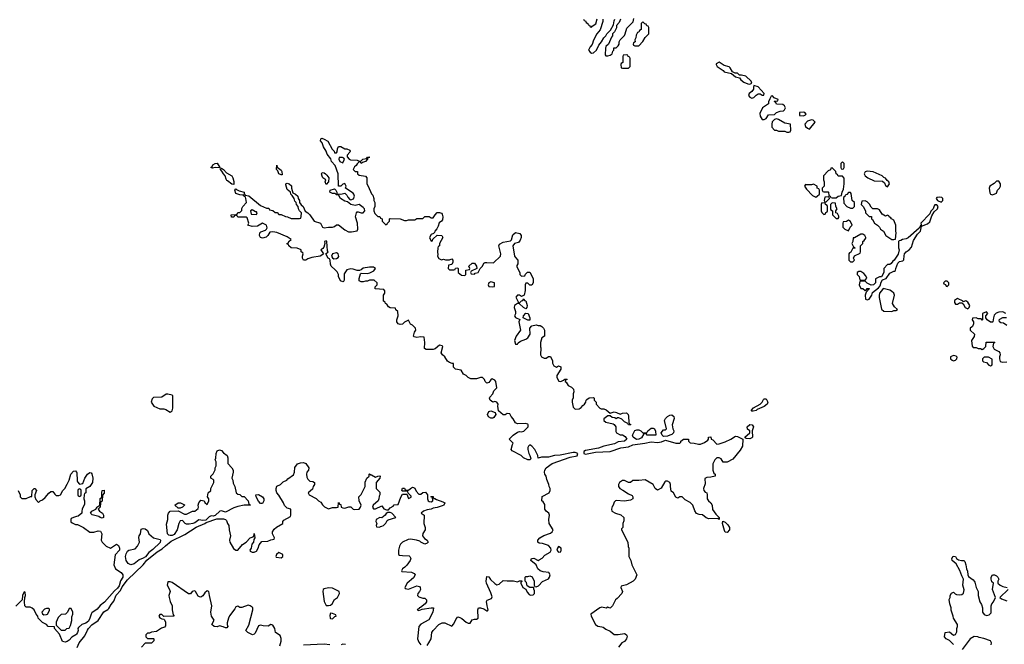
# Model space of a CAD drawing. Header units: inches. Extents: x 2601469 to 2753575, y 449403 to 582909.
# Tile 267 of 350: x 2679448 to 2689025, y 521657 to 527726. Entities that reach past the tile are written whole.
import ezdxf

# ---------------------------------------------------------------- set-up
doc = ezdxf.new("R2010")
doc.units = ezdxf.units.IN
doc.header["$MEASUREMENT"] = 0
doc.layers.add('C6572', color=7, linetype='Continuous')
doc.layers.add('C6582', color=7, linetype='Continuous')

msp = doc.modelspace()

# ---------------------------------------------------------------- linework, layer by layer
at = {"layer": 'C6572', "color": 4, "elevation": 4}
for points in [[(2679432.7, 523152.7), (2679454, 523110), (2679454, 523090), (2679470, 523074), (2679510, 523074), (2679554, 523094), (2679566, 523094), (2679569, 523150), (2679590, 523171.3), (2679594, 523170), (2679611, 523150), (2679594, 523110), (2679594, 523090), (2679603.6, 523063.6), (2679630, 523034), (2679646, 523050), (2679670, 523062), (2679696.5, 523083.5), (2679730, 523124.7), (2679750, 523142), (2679770, 523142), (2679790, 523114), (2679803.6, 523103.6), (2679830, 523102), (2679846, 523110), (2679869.1, 523150.9), (2679888, 523170), (2679910, 523212), (2679929.1, 523250.9), (2679945.2, 523310), (2679970, 523338), (2679990, 523342), (2680000, 523330.2)], [(2680000, 522897), (2679970, 522888.7), (2679950, 522878), (2679946, 522870), (2679946.8, 522846.8), (2679956.9, 522836.9), (2679990, 522822), (2680000, 522822)], [(2680000, 521756.6), (2679994.8, 521750), (2679955.2, 521724.8), (2679930, 521697.2), (2679910, 521683.7), (2679890, 521677.2), (2679865.2, 521685.2), (2679836.4, 521756.4), (2679788, 521810), (2679786, 521826), (2679726, 521830), (2679708.4, 521848.4), (2679670, 521868), (2679628, 521910), (2679626, 521930), (2679608.4, 521948.4), (2679588, 521990), (2679570, 522008), (2679550, 522018), (2679510, 522018), (2679503.1, 522023.1), (2679498, 522030), (2679495.3, 522070), (2679498, 522110), (2679506, 522130), (2679502, 522162), (2679490, 522166), (2679474, 522130), (2679472.7, 522087.3), (2679410, 522026)]]:
    msp.add_lwpolyline(points, dxfattribs=at)
for points in [[(2679730, 522006), (2679710, 522006), (2679690, 521998), (2679662, 521970), (2679670, 521954), (2679683.6, 521943.6), (2679710, 521944.7), (2679718, 521950), (2679736.4, 521983.6), (2679736.4, 521996.4)], [(2679950, 522006), (2679930, 522006), (2679912.7, 521967.3), (2679894, 521950), (2679850, 521946), (2679823.6, 521916.4), (2679802, 521870), (2679802, 521842), (2679850, 521794), (2679890, 521794), (2679906, 521810), (2679928, 521812), (2679942, 521838), (2679953.6, 521886.4), (2679956.4, 521923.6), (2679966, 521950), (2679966, 521970)]]:
    msp.add_lwpolyline(points, close=True, dxfattribs=at)
at = {"layer": 'C6582', "color": 4}
for points, elevation in [([(2684932.7, 527732.7), (2684938, 527718), (2684950, 527714), (2684958, 527698), (2684974, 527690), (2684978, 527678), (2684990, 527674), (2684998, 527658), (2685010, 527654), (2685016.4, 527663.6), (2685052.7, 527687.3), (2685065.2, 527734.8)], 8), ([(2685121, 527730), (2685118.8, 527710), (2685093.4, 527626.6), (2685062, 527590), (2685030, 527526), (2685015.3, 527484.7), (2684996.9, 527463.1), (2684982, 527430), (2684998, 527410), (2685010, 527402.8), (2685030, 527406), (2685058, 527430), (2685080.9, 527479.1), (2685108, 527510), (2685129.2, 527550.8), (2685148.7, 527570), (2685158, 527590), (2685195.3, 527624.7), (2685222, 527678), (2685230, 527714), (2685238, 527730)], 8), ([(2685292, 527730), (2685279.8, 527700.2), (2685252, 527670), (2685251.6, 527648.4), (2685239.6, 527620.4), (2685232.7, 527607.3), (2685214, 527590), (2685214, 527570), (2685203.6, 527556.4), (2685174, 527490), (2685150, 527466), (2685146, 527450), (2685143.6, 527383.6), (2685150, 527374), (2685170, 527374), (2685190, 527382), (2685210, 527394), (2685218, 527422), (2685226, 527430), (2685227.3, 527452.7), (2685250, 527454), (2685270, 527474), (2685278, 527490), (2685278, 527510), (2685288.4, 527531.6), (2685330, 527574), (2685338, 527590), (2685354.6, 527645.4), (2685414, 527706), (2685422, 527738)], 8), ([(2683410, 521644.7), (2683428.7, 521670), (2683448.7, 521710), (2683455.3, 521770), (2683470, 521792), (2683526, 521850), (2683556.4, 521863.6), (2683583.6, 521863.6), (2683650, 521834), (2683670, 521854), (2683694.6, 521905.4), (2683710, 521922), (2683730, 521918), (2683750, 521906), (2683790, 521871.3), (2683810, 521861), (2683830, 521862), (2683850, 521894), (2683870, 521902), (2683890, 521902), (2683906, 521910), (2683904, 521990), (2683909.1, 522010.9), (2683930, 522011.3), (2683962.8, 522002.8), (2683990, 521982), (2683998, 521982), (2684006, 521990), (2683994, 522030), (2683989.1, 522070.9), (2683995.3, 522084.7), (2684037.2, 522102.8), (2684042, 522118), (2684030, 522158), (2683989, 522250), (2683984, 522270), (2683990, 522314), (2684010, 522312), (2684026.8, 522286.8), (2684068.1, 522248.1), (2684090, 522236), (2684110, 522242), (2684150, 522278), (2684190, 522272), (2684250, 522272), (2684290, 522262), (2684310, 522274), (2684330, 522274), (2684334, 522270), (2684322, 522258), (2684322, 522250), (2684342, 522210), (2684371.6, 522191.6), (2684384.5, 522164.5), (2684402, 522142), (2684415.3, 522135.3), (2684441.2, 522138.8), (2684454, 522150), (2684455.3, 522175.3), (2684447.3, 522192.7), (2684447.3, 522207.3), (2684408.7, 522208.7), (2684384, 522224), (2684376.4, 522256.4), (2684366, 522270), (2684366, 522310), (2684370, 522314), (2684390, 522314), (2684410, 522322), (2684431.1, 522311.1), (2684452, 522270), (2684452.7, 522232.7), (2684458, 522218), (2684470, 522214), (2684494.6, 522225.4), (2684534.6, 522265.4), (2684590, 522292), (2684602, 522310), (2684608, 522330), (2684594.6, 522354.6), (2684540.2, 522360.2), (2684509, 522369), (2684489, 522389), (2684470, 522428), (2684418, 522470), (2684426, 522490), (2684431.6, 522491.6), (2684450, 522492), (2684490, 522472), (2684502, 522478), (2684530, 522492), (2684556.4, 522523.6), (2684608.4, 522551.6), (2684618, 522570), (2684614, 522590), (2684590, 522615.3), (2684534.6, 522634.6), (2684500.4, 522640.4), (2684486, 522650), (2684488, 522670), (2684508, 522690), (2684545.6, 522714.4), (2684610, 522738), (2684628, 522750), (2684638, 522770), (2684598, 522830), (2684595.3, 522870), (2684602, 522910), (2684595.3, 522930), (2684568.7, 522950), (2684555.3, 522970), (2684556.4, 523016.4), (2684540.4, 523040.4), (2684528, 523050), (2684530, 523094), (2684598, 523130), (2684608, 523150), (2684608, 523170), (2684598, 523190), (2684595.3, 523210), (2684576.5, 523256.5), (2684569, 523290), (2684557.2, 523310), (2684553.2, 523330), (2684557.2, 523350), (2684569, 523370), (2684625.7, 523414.3), (2684803.6, 523476.4), (2684870, 523488.8), (2684876, 523510), (2684850, 523522), (2684830, 523522), (2684704.8, 523495.2), (2684648.6, 523491.4), (2684590, 523474.5), (2684524.7, 523475.3), (2684490, 523466), (2684488, 523490), (2684459, 523550), (2684430, 523582), (2684410, 523594), (2684396.9, 523583.1), (2684391, 523569), (2684390.8, 523550), (2684398.8, 523510), (2684411, 523490), (2684418, 523462), (2684414, 523450), (2684390, 523448), (2684348.4, 523468.4), (2684326, 523490), (2684238, 523538), (2684228.7, 523550), (2684241.2, 523598.8), (2684248, 523610), (2684208.4, 523651.6), (2684248, 523690), (2684290, 523718), (2684310, 523724.7), (2684330, 523722.8), (2684350, 523727.3), (2684392.3, 523770), (2684393.2, 523790), (2684390, 523795.3), (2684363.1, 523803.1), (2684290, 523799), (2684270, 523809), (2684248.9, 523848.9), (2684228, 523870), (2684215.3, 523895.3), (2684190, 523898), (2684170, 523888), (2684150, 523888), (2684104, 523924), (2684099, 523970), (2684102, 523990), (2684090, 524008), (2684070, 524015.3), (2684050, 524008.7), (2684024, 524030), (2684019, 524050), (2684021.2, 524058.8), (2684048.9, 524091.1), (2684060.2, 524119.8), (2684088, 524150), (2684079, 524210), (2684070, 524222), (2684044.7, 524235.3), (2684030, 524228), (2684010, 524202), (2683990, 524195.3), (2683975.3, 524210), (2683968.7, 524230), (2683950, 524248.7), (2683930, 524248.7), (2683890, 524235.3), (2683836.4, 524236.4), (2683810, 524248), (2683790, 524268), (2683763.1, 524283.1), (2683742, 524322), (2683686, 524330), (2683668, 524350), (2683666, 524386), (2683654, 524386), (2683630, 524395.3), (2683610, 524408.7), (2683582, 524450), (2683559, 524470), (2683549, 524490), (2683562, 524550), (2683557.2, 524557.2), (2683530, 524564), (2683490.6, 524529.4), (2683470, 524520.9), (2683400.4, 524520.4), (2683386, 524530), (2683388, 524590), (2683382, 524642), (2683346, 524646), (2683310, 524639), (2683284, 524644), (2683278, 524650), (2683288.7, 524690), (2683302, 524710), (2683298, 524730), (2683270, 524758), (2683248.9, 524768.9), (2683230, 524806), (2683190, 524788), (2683171, 524769), (2683150, 524764), (2683128, 524770), (2683115.3, 524790), (2683115.3, 524810), (2683128, 524850), (2683126, 524890), (2683107.3, 524907.3), (2683102, 524922), (2683052.7, 524927.3), (2683036.4, 524936.4), (2683020.4, 524960.4), (2683006, 524970), (2683002, 524982), (2682986, 524990), (2682988, 525050), (2682998, 525070), (2682998, 525090), (2682990, 525106), (2682906, 525110), (2682906, 525130), (2682926, 525150), (2682926, 525170), (2682896.4, 525196.4), (2682850, 525195.3), (2682830, 525186), (2682810, 525186), (2682790, 525178), (2682770, 525178), (2682748.4, 525188.4), (2682748.7, 525210), (2682764, 525256), (2682770, 525262), (2682830, 525260.7), (2682852.5, 525267.5), (2682892.7, 525287.3), (2682908, 525310), (2682890, 525322), (2682850, 525320.9), (2682790, 525312.3), (2682770, 525295.3), (2682752, 525288), (2682730, 525288.7), (2682690, 525302), (2682670, 525304), (2682630, 525294), (2682603.6, 525256.4), (2682603.6, 525196.4), (2682598, 525182), (2682590, 525178), (2682568.7, 525190), (2682549.3, 525229.3), (2682548.7, 525250), (2682535.3, 525275.3), (2682517.2, 525297.2), (2682479, 525330), (2682469.4, 525349.4), (2682468.7, 525390), (2682462, 525402), (2682449, 525410), (2682426, 525450), (2682448, 525470), (2682441.5, 525481.5), (2682436, 525570), (2682430, 525579), (2682412, 525570), (2682416, 525550), (2682405.5, 525514.5), (2682397.5, 525502.5), (2682378, 525490), (2682402, 525450), (2682396, 525444), (2682370, 525429), (2682290, 525415.3), (2682250, 525402), (2682230, 525388.7), (2682210, 525388), (2682198, 525410), (2682198, 525430), (2682206, 525450), (2682202, 525462), (2682186, 525470), (2682186, 525490), (2682147.3, 525507.3), (2682088.4, 525508.4), (2682066, 525530), (2682062, 525542), (2682050, 525546), (2682050, 525554), (2682062, 525558), (2682066, 525570), (2682088, 525590), (2682050, 525617.2), (2681950, 525657.2), (2681910, 525665.2), (2681879.6, 525660.4), (2681862, 525630), (2681845.4, 525614.6), (2681810, 525604), (2681790, 525608.7), (2681782, 525630), (2681784, 525656), (2681794.6, 525665.4), (2681839, 525681), (2681848, 525690), (2681855.3, 525704.7), (2681848, 525730), (2681810, 525748), (2681759.6, 525720.4), (2681710, 525715.3), (2681666, 525730), (2681675.3, 525750), (2681662, 525802), (2681650, 525806), (2681570, 525808), (2681562, 525822), (2681550, 525826), (2681538, 525822), (2681530, 525806), (2681507.3, 525807.3), (2681506, 525830), (2681550, 525834), (2681562, 525838), (2681568.4, 525851.6), (2681590, 525854), (2681607.3, 525872.7), (2681608.4, 525891.6), (2681618, 525910), (2681653.2, 525950), (2681649, 525990), (2681643.1, 526003.1), (2681626, 526014), (2681626, 526026), (2681618, 526022), (2681590, 526025.2), (2681550, 526038), (2681542, 526070), (2681550, 526082), (2681555.3, 526075.3), (2681584, 526064), (2681631, 526051), (2681632.7, 526032.7), (2681642, 526022), (2681675.3, 526015.3), (2681790, 525921), (2681850, 525894), (2681870, 525894), (2681878, 525878), (2681910, 525872), (2681932.7, 525852.7), (2681951.6, 525851.6), (2681970, 525834), (2681990, 525834), (2682032.7, 525812.7), (2682051.6, 525811.6), (2682090, 525794), (2682170, 525794), (2682182, 525798), (2682187.3, 525812.7), (2682188.7, 525850), (2682169.3, 525869.3), (2682159, 525890), (2682155.3, 525910), (2682139, 525930), (2682138, 525950), (2682124.1, 525964.1), (2682118, 525990), (2682099.3, 526019.3), (2682084, 526030), (2682082, 526050), (2682050, 526075.3), (2682038, 526122), (2682038, 526130), (2682050, 526138), (2682070, 526131.3), (2682090.5, 526110.5), (2682090.8, 526090), (2682104.7, 526044.7), (2682130, 526031.3), (2682152, 526010), (2682158, 525990), (2682170.8, 525970.8), (2682171, 525950), (2682186.4, 525926.4), (2682204.7, 525910), (2682224.9, 525864.9), (2682250.4, 525850.4), (2682270.8, 525830), (2682312, 525770), (2682374, 525750), (2682394, 525710), (2682410, 525704.7), (2682450, 525711.3), (2682490, 525711), (2682510, 525718), (2682530, 525732), (2682550, 525732), (2682610, 525682.8), (2682645.2, 525665.2), (2682676, 525664), (2682730, 525674), (2682738, 525690), (2682734, 525750), (2682714, 525810), (2682724, 525850), (2682730, 525858), (2682741.2, 525858.8), (2682770, 525850.8), (2682790, 525851), (2682805.2, 525870), (2682800.9, 525890), (2682790, 525902.7), (2682750, 525929), (2682710, 525922), (2682669.3, 525929.3), (2682636.4, 525956.4), (2682610, 525964), (2682569.3, 525989.3), (2682550, 526026), (2682530, 526026), (2682518, 526038), (2682490, 526038), (2682466, 526050), (2682468.7, 526071.3), (2682510, 526082), (2682522, 526070), (2682532, 526050), (2682534, 526034), (2682570, 526031.3), (2682610, 526042), (2682630, 526022), (2682640.7, 526000.7), (2682659.6, 525979.6), (2682670, 525976), (2682695.5, 525984.5), (2682705.2, 526010), (2682699.3, 526030), (2682690, 526041.2), (2682618, 526090), (2682624, 526110), (2682610, 526135.3), (2682591.6, 526128.4), (2682572, 526108), (2682548.7, 526108.7), (2682546, 526230), (2682515.3, 526310), (2682479.3, 526350), (2682473.6, 526373.6), (2682439.5, 526419.5), (2682430, 526448), (2682404, 526490), (2682388.7, 526530), (2682375.3, 526550), (2682378, 526570), (2682385.2, 526574.8), (2682410, 526566), (2682444.7, 526544.7), (2682488, 526468), (2682506, 526450), (2682510, 526434), (2682530, 526434), (2682536.4, 526443.6), (2682538, 526470), (2682550, 526494), (2682570, 526494), (2682610, 526472), (2682630, 526471.3), (2682658, 526458), (2682662, 526450), (2682659.6, 526440.4), (2682632, 526410), (2682632.7, 526392.7), (2682654, 526370), (2682665.4, 526365.4), (2682730, 526362), (2682750, 526352), (2682767.3, 526352.7), (2682786, 526370), (2682822, 526378), (2682830, 526391), (2682854, 526390), (2682834, 526386), (2682832, 526370), (2682812, 526350), (2682782, 526338), (2682770, 526328), (2682762, 526342), (2682750, 526346), (2682730, 526326), (2682722, 526310), (2682704.5, 526295.5), (2682692, 526270), (2682710, 526252), (2682732.7, 526252.7), (2682734, 526230), (2682750, 526214), (2682810, 526204.7), (2682824.7, 526190), (2682824.7, 526130), (2682838, 526110), (2682870, 526034), (2682882, 526022), (2682892, 525990), (2682892, 525970), (2682902, 525950), (2682902, 525910), (2682894, 525890), (2682894, 525870), (2682903.6, 525843.6), (2682930, 525814), (2682950, 525814), (2682958, 525798), (2682974, 525790), (2682974, 525770), (2683010, 525734), (2683022, 525738), (2683026, 525750), (2683046, 525770), (2683046, 525790), (2683050, 525794), (2683147.3, 525792.7), (2683190, 525774), (2683210, 525774), (2683230, 525782), (2683290, 525782), (2683310, 525794), (2683370, 525794), (2683390, 525814), (2683430, 525814), (2683450, 525802), (2683470, 525802), (2683488.9, 525831.1), (2683510, 525852), (2683530, 525852), (2683550, 525846), (2683558, 525838), (2683563, 525810), (2683559.3, 525780.7), (2683550, 525768), (2683526.4, 525753.6), (2683519.6, 525720.4), (2683505.4, 525694.6), (2683484.7, 525670), (2683482, 525658), (2683472.7, 525647.3), (2683450, 525638), (2683434, 525610), (2683450, 525574), (2683462, 525578), (2683467.3, 525592.7), (2683508, 525632), (2683554, 525630), (2683562, 525610), (2683532, 525550), (2683532, 525530), (2683518, 525522), (2683514, 525510), (2683512, 525468), (2683516, 525444), (2683512, 525430), (2683524.7, 525404.7), (2683550, 525392), (2683570, 525398), (2683590, 525392), (2683630, 525394), (2683650, 525402), (2683662, 525390), (2683662, 525370), (2683652.7, 525347.3), (2683618, 525342), (2683614, 525310), (2683630, 525294), (2683670, 525294), (2683682, 525298), (2683687.3, 525312.7), (2683710, 525314), (2683714, 525310), (2683714, 525270), (2683743.6, 525243.6), (2683778, 525242), (2683786, 525250), (2683787.3, 525292.7), (2683822, 525298), (2683826, 525310), (2683818, 525330), (2683850, 525362), (2683870, 525362), (2683891.6, 525331.6), (2683894, 525310), (2683838, 525282), (2683834, 525270), (2683838, 525258), (2683870, 525254), (2683878, 525262), (2683906, 525270), (2683926, 525310), (2683948, 525330), (2683961.2, 525358.8), (2683974, 525366), (2683990, 525366.8), (2684057.7, 525362.3), (2684122.9, 525430), (2684126.6, 525450), (2684109.4, 525530), (2684114.2, 525545.8), (2684150, 525565.5), (2684222, 525578), (2684231.8, 525588.2), (2684245.3, 525634.7), (2684270, 525658), (2684311, 525650), (2684324, 525630), (2684324.9, 525610), (2684316.8, 525583.2), (2684298, 525562), (2684262, 525550), (2684246, 525530), (2684262, 525430), (2684270, 525414), (2684294, 525390), (2684292.7, 525352.7), (2684283.6, 525336.4), (2684283.6, 525323.6), (2684314, 525270), (2684314, 525250), (2684330, 525234), (2684362, 525238), (2684367.3, 525252.7), (2684387.3, 525272.7), (2684410, 525274), (2684442, 525210), (2684442, 525170), (2684430, 525148), (2684410, 525146), (2684390, 525166), (2684370, 525166), (2684364.7, 525150), (2684365.4, 525094.6), (2684354, 525050), (2684330, 525038), (2684310, 525048), (2684290, 525048), (2684272, 525030), (2684298, 524978), (2684310, 524974), (2684330, 524994), (2684342, 524998), (2684350, 525014), (2684358, 524998), (2684370, 524994), (2684384.7, 524950), (2684382, 524930), (2684370, 524918), (2684348, 524930), (2684307.3, 524967.3), (2684290, 524968), (2684262, 524950), (2684258, 524930), (2684271, 524890), (2684271, 524869), (2684262, 524850), (2684271.6, 524831.6), (2684312, 524812), (2684302, 524790), (2684318, 524710), (2684278, 524650), (2684262, 524610), (2684270, 524574), (2684290, 524574), (2684295.3, 524584.7), (2684319, 524601), (2684370, 524621), (2684390, 524636), (2684413.2, 524670), (2684409, 524730), (2684428.7, 524751.3), (2684470, 524762), (2684490, 524754), (2684510, 524754), (2684525.4, 524745.4), (2684542, 524730), (2684552, 524710), (2684552, 524650), (2684526.8, 524633.2), (2684512, 524590), (2684514, 524546), (2684518, 524538), (2684512, 524470), (2684522, 524450), (2684550, 524438), (2684570, 524438), (2684590, 524454), (2684610, 524452), (2684630.7, 524410.7), (2684631, 524390), (2684643.5, 524363.5), (2684670, 524351.3), (2684690, 524362), (2684710, 524354), (2684711, 524329), (2684672, 524270), (2684672, 524250), (2684692.7, 524212.7), (2684710, 524212), (2684738, 524222), (2684750, 524234), (2684770, 524234), (2684772, 524230), (2684758, 524222), (2684754, 524210), (2684763.6, 524203.6), (2684782, 524170), (2684814.8, 524154.8), (2684836, 524136), (2684838, 524110), (2684831.3, 524090), (2684831.6, 524051.6), (2684822.8, 524030), (2684820.7, 524010), (2684830, 523962), (2684850, 523942), (2684890, 523944.7), (2684910, 523958), (2684923.7, 523976.3), (2684942, 523990), (2684955.3, 524010), (2684958, 524030), (2684963.1, 524036.9), (2684988.4, 524051.6), (2685030, 524054), (2685034, 524050), (2685034, 524030), (2685054, 524010), (2685054, 523990), (2685091.1, 523951.1), (2685104.7, 523944.7), (2685130, 523946), (2685153.7, 523933.7), (2685190, 523902), (2685230, 523914.8), (2685254, 523910), (2685290, 523894), (2685310, 523902), (2685350, 523904.7), (2685364.7, 523890), (2685370, 523874), (2685372.7, 523812.7), (2685378, 523798), (2685392, 523792), (2685390, 523788), (2685368.4, 523788.4), (2685362, 523802), (2685330, 523818), (2685303.1, 523843.1), (2685276.4, 523856.4), (2685263.6, 523856.4), (2685248.7, 523848.7), (2685236.4, 523856.4), (2685210, 523862), (2685190, 523878), (2685170, 523878), (2685131.1, 523848.9), (2685131, 523830), (2685150, 523814.8), (2685218.8, 523798.8), (2685231, 523791), (2685244.7, 523770), (2685244.7, 523724.7), (2685251.6, 523711.6), (2685290, 523692), (2685311.6, 523691.6), (2685336.9, 523676.9), (2685352, 523650), (2685332, 523630), (2685270, 523622.7), (2685234, 523606), (2685130, 523581.6), (2685076.7, 523563.3), (2684950, 523539.6), (2684936.3, 523530), (2684934.8, 523510), (2684950, 523504.6), (2685050, 523523.7), (2685191.4, 523528.6), (2685295.2, 523564.8), (2685370, 523576.3), (2685410, 523593.4), (2685528, 523610), (2685590, 523624.9), (2685650, 523617.3), (2685690, 523625.5), (2685730, 523641), (2685828.4, 523611.6), (2685868, 523612), (2685878, 523622), (2685878, 523630), (2685906, 523650), (2685951, 523651), (2685954, 523650), (2685954, 523630), (2685970, 523614), (2686007.3, 523612.7), (2686050, 523601), (2686070, 523602.8), (2686110, 523618), (2686140.4, 523639.6), (2686148, 523650), (2686148, 523670), (2686170, 523672), (2686174, 523650), (2686190, 523642), (2686230, 523602), (2686250, 523604.7), (2686310, 523625.5), (2686365.2, 523650), (2686410, 523678), (2686430, 523676), (2686482, 523650), (2686478, 523582), (2686457.1, 523542.9), (2686383.6, 523456.4), (2686328, 523428), (2686290, 523426), (2686270, 523458), (2686250, 523468), (2686230, 523468), (2686210, 523448), (2686190.7, 523409.3), (2686190.8, 523350), (2686200.7, 523320.7), (2686212, 523310), (2686214, 523290), (2686170, 523281.2), (2686130, 523279), (2686111.3, 523268.7), (2686115.3, 523215.3), (2686098, 523170), (2686102, 523150), (2686116, 523136), (2686131, 523130), (2686136, 523110), (2686136, 523070), (2686146, 523050), (2686171.3, 523030), (2686184.7, 523010), (2686187.1, 522967.1), (2686219.6, 522919.6), (2686252, 522890), (2686252, 522868), (2686238, 522878), (2686150, 522875.3), (2686126.3, 522886.3), (2686090, 522915.3), (2686056.4, 522916.4), (2686030, 522928.7), (2686013.6, 522953.6), (2685994, 523010), (2685970, 523035.3), (2685920.2, 523060.2), (2685890, 523088.7), (2685870, 523088), (2685850, 523078), (2685830, 523086), (2685808, 523130), (2685784.8, 523144.8), (2685777.2, 523190), (2685779, 523210), (2685770, 523228), (2685750, 523242), (2685730, 523242), (2685723.5, 523236.5), (2685686.4, 523173.6), (2685650, 523155.3), (2685629.3, 523169.3), (2685608.7, 523210), (2685530, 523256), (2685468.9, 523248.9), (2685410, 523248), (2685390, 523228), (2685368.9, 523228.9), (2685330, 523248), (2685310, 523248), (2685282, 523230), (2685272, 523210), (2685271.3, 523190), (2685284.7, 523170), (2685315.3, 523155.3), (2685370, 523118), (2685403.6, 523103.6), (2685412, 523090), (2685412, 523070), (2685390, 523058), (2685330, 523049), (2685250, 523054), (2685242, 523050), (2685230, 523038), (2685221, 523010), (2685210, 522995.3), (2685205.5, 522970), (2685207.7, 522950), (2685242, 522930), (2685296.3, 522916.3), (2685324.7, 522890), (2685323.6, 522856.4), (2685314, 522830), (2685314, 522790), (2685302, 522778), (2685302, 522770), (2685362, 522650), (2685365.4, 522605.4), (2685372, 522590), (2685372, 522510), (2685391.1, 522471.1), (2685402, 522430), (2685452, 522330), (2685434, 522290), (2685414, 522270), (2685350, 522235.3), (2685298, 522222), (2685294, 522210), (2685311, 522171), (2685304.7, 522150), (2685258.5, 522101.5), (2685242, 522090), (2685214, 522030), (2685194, 522010), (2685188.4, 522008.4), (2685170, 522018), (2685151.3, 522008.7), (2685110, 522016), (2685090, 522009.5), (2685004.7, 521950), (2685007.3, 521930), (2685048.2, 521850), (2685070, 521833.4), (2685110, 521827.7), (2685122, 521822), (2685150, 521802), (2685190, 521784), (2685230, 521751), (2685270, 521750.8), (2685330, 521760.7), (2685338, 521758), (2685351.3, 521750), (2685355.3, 521735.3), (2685350.8, 521710), (2685330, 521685.2), (2685306, 521670), (2685271, 521629)], 4), ([(2689038, 524870), (2689008.9, 524888.9), (2688970, 524884), (2688947.1, 524872.9), (2688926, 524854), (2688918, 524830), (2688914, 524790), (2688910, 524786), (2688890, 524786), (2688858, 524810), (2688846, 524830), (2688846, 524850), (2688866, 524870), (2688850, 524886), (2688814, 524870), (2688814, 524810), (2688810, 524808), (2688798, 524818), (2688770, 524818), (2688750, 524828), (2688714, 524826), (2688712, 524810), (2688724.7, 524790), (2688724.7, 524770), (2688716, 524744), (2688694, 524730), (2688694, 524710), (2688734, 524670), (2688731.6, 524648.4), (2688706, 524610), (2688712.7, 524552.7), (2688722, 524542), (2688750, 524542), (2688770, 524532), (2688791.6, 524531.6), (2688810, 524522), (2688826, 524530), (2688846, 524550), (2688847.3, 524592.7), (2688930, 524594), (2688931.6, 524588.4), (2688918, 524582), (2688914, 524550), (2688925.4, 524525.4), (2688970, 524502), (2688982, 524490), (2688984.7, 524470), (2688978, 524450), (2688978, 524430), (2688985.4, 524405.4), (2689010, 524398), (2689050, 524402)], 8), ([(2689050, 524755.3), (2689017.2, 524777.2), (2688990, 524782), (2688978, 524790), (2688975.3, 524810), (2688982.7, 524817.3), (2689010, 524831.3), (2689046, 524834)], 8), ([(2680006, 521626), (2680025.2, 521670), (2680081.2, 521738.8), (2680106.2, 521793.8), (2680118, 521810), (2680150, 521846.8), (2680210, 521886.8), (2680266.5, 521973.5), (2680306, 521994), (2680315.5, 522004.5), (2680337.2, 522042.8), (2680363.6, 522076.4), (2680386.2, 522133.8), (2680430, 522178.8), (2680443.9, 522216.1), (2680497.6, 522282.4), (2680649.4, 522430), (2680685.1, 522474.9), (2680783.9, 522556.1), (2680834.2, 522585.8), (2680865.2, 522614.8), (2680922.7, 522657.3), (2681055.6, 522724.4), (2681164.8, 522795.2), (2681248.7, 522830), (2681260.2, 522839.8), (2681364.1, 522875.9), (2681430, 522877.3), (2681450.8, 522870.8), (2681461, 522861), (2681470.8, 522830), (2681482.8, 522810), (2681486, 522770), (2681498.8, 522710), (2681487.7, 522670), (2681490.8, 522650), (2681528.5, 522588.5), (2681550, 522571.3), (2681570, 522571.3), (2681615.1, 522624.9), (2681651.5, 522648.5), (2681690, 522691), (2681718, 522702), (2681727.3, 522712.7), (2681730, 522732), (2681734, 522690), (2681724.7, 522675.3), (2681721, 522650), (2681706.8, 522630), (2681698, 522590), (2681687.3, 522570), (2681690, 522562), (2681710, 522552), (2681730, 522552), (2681750, 522562), (2681768.7, 522590), (2681777.2, 522622.8), (2681804.7, 522655.3), (2681862, 522658), (2681890, 522672), (2681922, 522678), (2681926, 522690), (2681908, 522730), (2681908, 522750), (2681924.7, 522775.3), (2681944.7, 522795.3), (2682006, 522830), (2682008, 522850), (2682016.4, 522863.6), (2682082, 522898), (2682086, 522910), (2682086, 522970), (2682050, 522978), (2682024.7, 523004.7), (2682012.9, 523032.9), (2681970, 523106), (2681948.4, 523128.4), (2681942, 523150), (2681942, 523170), (2681950, 523192), (2681986, 523210), (2682010, 523234), (2682046, 523250), (2682056.4, 523263.6), (2682110, 523304.7), (2682121.2, 523330), (2682125.6, 523374.4), (2682150, 523411.3), (2682179, 523421), (2682210, 523424), (2682232.3, 523412.3), (2682258.8, 523370), (2682258, 523350), (2682241, 523330), (2682236, 523310), (2682239.8, 523279.8), (2682250, 523262), (2682270, 523242), (2682299.6, 523239.6), (2682314, 523230), (2682314, 523210), (2682302, 523190), (2682295.3, 523164.7), (2682254, 523130), (2682262, 523110), (2682330, 523074), (2682354, 523050), (2682376.9, 523036.9), (2682391.6, 523011.6), (2682411.6, 522991.6), (2682450, 522972), (2682490, 522984.7), (2682530, 522984.7), (2682546, 522990), (2682550, 523034), (2682558, 523018), (2682570, 523014), (2682574, 522990), (2682590, 522982), (2682610, 522978), (2682650, 522991.3), (2682670, 522991.3), (2682690, 522971.3), (2682706.4, 522966.4), (2682750, 522971.3), (2682764, 522990), (2682769, 523010), (2682748.7, 523050), (2682746, 523090), (2682770, 523112), (2682808, 523190), (2682808.4, 523231.6), (2682826, 523270), (2682846, 523290), (2682846, 523310), (2682850, 523312), (2682862, 523302), (2682870, 523302), (2682910, 523282), (2682932, 523292), (2682950, 523294), (2682954, 523290), (2682952, 523270), (2682914, 523230), (2682914, 523170), (2682950, 523134), (2682952, 523110), (2682943.6, 523096.4), (2682942, 523070), (2682934, 523050), (2682884.7, 523010), (2682878, 522990), (2682890, 522972), (2682910, 522972), (2682970, 523002), (2682990, 522972), (2683016.4, 522963.6), (2683035.3, 522964.7), (2683050, 522982), (2683080.4, 522999.6), (2683089.1, 523010.9), (2683130, 523014), (2683154.6, 523085.4), (2683170, 523114), (2683214, 523114), (2683230, 523074), (2683254.6, 523085.4), (2683256.4, 523096.4), (2683226, 523126), (2683222, 523142), (2683210, 523146), (2683170, 523146), (2683166, 523150), (2683170, 523174), (2683190, 523174), (2683198, 523158), (2683230, 523154), (2683248.4, 523171.6), (2683270, 523182), (2683279.6, 523179.6), (2683292.7, 523172.7), (2683303.6, 523143.6), (2683330, 523114), (2683350, 523114), (2683370, 523132), (2683396, 523136), (2683414, 523110), (2683414, 523070), (2683422, 523050), (2683430, 523044.7), (2683450, 523042), (2683466, 523050), (2683462, 523082), (2683446, 523090), (2683450, 523094), (2683470, 523094), (2683474, 523074), (2683486, 523074), (2683502.8, 523062.8), (2683562, 523042), (2683582, 523030), (2683572, 523010), (2683557.5, 523002.5), (2683510, 522985.2), (2683470, 522979), (2683450, 522969.2), (2683410, 522964), (2683374, 522950), (2683354, 522930), (2683382, 522910), (2683378, 522830), (2683392, 522790), (2683391.3, 522770), (2683367.5, 522732.5), (2683366, 522710), (2683386, 522686), (2683412, 522670), (2683422, 522650), (2683410, 522638), (2683389, 522629), (2683350, 522648), (2683339, 522659), (2683306, 522670), (2683250, 522678), (2683225.4, 522674.6), (2683170, 522648), (2683152, 522630), (2683142, 522610), (2683132, 522570), (2683134, 522530), (2683143.6, 522523.6), (2683170, 522518), (2683234.8, 522514.8), (2683242, 522510), (2683251.3, 522490), (2683244.7, 522470), (2683213.7, 522426.3), (2683194.8, 522405.2), (2683172, 522390), (2683162, 522370), (2683164.7, 522364.7), (2683257.3, 522357.3), (2683284.7, 522344.7), (2683294, 522330), (2683278, 522302), (2683218, 522250), (2683194, 522210), (2683198, 522198), (2683230, 522192), (2683310, 522226), (2683337.3, 522217.3), (2683344.7, 522210), (2683346, 522190), (2683338, 522170), (2683321, 522150), (2683318, 522130), (2683330, 522118), (2683370, 522106), (2683390, 522104.7), (2683404.7, 522090), (2683404.7, 522070), (2683391, 522049), (2683346, 522014), (2683334, 522010), (2683334, 522006), (2683314, 521990), (2683330, 521984.7), (2683362, 521998), (2683451.6, 522011.6), (2683474, 522010), (2683466, 521970), (2683426.8, 521893.2), (2683350, 521852.7), (2683331, 521830), (2683316, 521710), (2683330, 521678), (2683350, 521651.3)], 4), ([(2680000, 523330.2), (2680004.7, 523324.7), (2680005.4, 523245.4), (2680010, 523234), (2680030, 523214), (2680062, 523218), (2680082, 523270), (2680108, 523310), (2680130, 523324.7), (2680142, 523322), (2680150, 523314), (2680158.8, 523270), (2680157.3, 523230), (2680130.7, 523189.3), (2680092.7, 523167.3), (2680092, 523130), (2680078, 523122), (2680074, 523110), (2680072, 523070), (2680078, 523050), (2680076.9, 523016.9), (2680056, 522970), (2680051.3, 522950), (2680054, 522930), (2680018, 522902), (2680000, 522897)], 4), ([(2680000, 522822), (2680010, 522822), (2680070, 522791.3), (2680130, 522744.7), (2680170, 522746.8), (2680210, 522758), (2680234.8, 522754.8), (2680246.8, 522730), (2680240.5, 522670), (2680250.4, 522650.4), (2680290, 522611.3), (2680330, 522592), (2680389.4, 522630.6), (2680410, 522618), (2680418.8, 522590), (2680418.8, 522570), (2680375.3, 522524.7), (2680364.9, 522430), (2680379.3, 522390), (2680433.7, 522353.7), (2680451.8, 522331.8), (2680450.5, 522310), (2680428.1, 522271.9), (2680416.1, 522223.9), (2680398, 522202), (2680370, 522176.2), (2680273.7, 522066.3), (2680230, 522034.5), (2680201.7, 521998.3), (2680150, 521961.2), (2680142, 521950), (2680130.4, 521909.6), (2680117.3, 521882.7), (2680090, 521862.7), (2680052, 521850), (2680019.6, 521820.4), (2680012, 521810), (2680016, 521790), (2680010.7, 521770), (2680000, 521756.6)], 4), ([(2688530, 521655.3), (2688492.9, 521692.9), (2688458, 521710), (2688444, 521730), (2688450, 521772), (2688490, 521778), (2688530, 521744.7), (2688550, 521752), (2688563.1, 521776.9), (2688562, 521810), (2688568.7, 521830), (2688568.7, 521850), (2688529, 521910), (2688528.7, 521930), (2688509.1, 521989.1), (2688509, 522010), (2688494, 522050), (2688489, 522091), (2688498, 522110), (2688498, 522130), (2688510, 522154), (2688530, 522162), (2688545.4, 522145.4), (2688559.6, 522139.6), (2688590, 522138), (2688610, 522142), (2688628, 522152), (2688633.2, 522186.8), (2688622.7, 522230), (2688629, 522290), (2688610, 522322), (2688592.7, 522372.7), (2688557, 522437), (2688519, 522470), (2688515.3, 522490), (2688526.8, 522513.2), (2688550, 522511.3), (2688561, 522490), (2688578, 522478), (2688609.3, 522470.7), (2688631.3, 522471.3), (2688642, 522462), (2688651.3, 522430), (2688656, 522390), (2688667.5, 522367.5), (2688671.3, 522330), (2688676.9, 522316.9), (2688722.8, 522282.8), (2688731.3, 522271.3), (2688738.8, 522258.8), (2688751.3, 522210), (2688772, 522170), (2688771.3, 522130), (2688786, 522070), (2688802, 522042), (2688811.1, 522011.1), (2688811.3, 521970), (2688830, 521946.8), (2688850, 521938), (2688876.4, 521943.6), (2688896.4, 521963.6), (2688897.2, 522030), (2688904, 522050), (2688919, 522070), (2688938, 522110), (2688909, 522190), (2688918, 522250), (2688904.7, 522264.7), (2688895.3, 522290), (2688895.3, 522310), (2688908.9, 522331.1), (2688930, 522332), (2688950, 522322), (2688962, 522310), (2688971.3, 522290), (2688962, 522270), (2688962, 522250), (2688984.7, 522230), (2689010, 522218), (2689054, 522210)], 4), ([(2681979, 521641), (2681992.5, 521687.5), (2681992.4, 521712.4), (2681981.3, 521741.3), (2681937.2, 521770), (2681929.5, 521809.5), (2681910, 521842), (2681890, 521848), (2681866, 521834), (2681814.6, 521834.6), (2681790, 521842), (2681770, 521835.3), (2681736.8, 521763.2), (2681730, 521755.3), (2681710.9, 521749.1), (2681666, 521770), (2681646, 521790), (2681676.2, 521843.8), (2681717, 521990), (2681715.1, 522010), (2681710, 522016), (2681690, 522031.8), (2681670, 522036.2), (2681610, 522013.2), (2681590, 522015.3), (2681570, 522028.7), (2681550, 522022), (2681539.3, 522000.7), (2681490, 521934), (2681478.8, 521910), (2681465.4, 521865.4), (2681464.7, 521850), (2681471.3, 521828.7), (2681462, 521818), (2681450, 521815.3), (2681426.8, 521826.8), (2681390, 521835.3), (2681370, 521827), (2681338, 521830), (2681315.3, 521850), (2681338, 521890), (2681314, 521930), (2681309.3, 521949.3), (2681306, 521970), (2681317.2, 522030), (2681292.7, 522130), (2681288.4, 522168.4), (2681270, 522175.3), (2681250, 522158), (2681230, 522128.7), (2681210, 522115.3), (2681196.4, 522116.4), (2681183.1, 522123.1), (2681158, 522170), (2681150, 522175.3), (2681124.7, 522170), (2681110, 522148), (2681090, 522148), (2680930, 522256), (2680910, 522264), (2680890, 522262), (2680881, 522230), (2680904.7, 522190), (2680911.3, 522170), (2680898, 522130), (2680901, 522110), (2680910, 522074), (2680932, 522030), (2680932, 521990), (2680942, 521942), (2680951.6, 521928.4), (2680850, 521926), (2680830, 521946), (2680810, 521946), (2680802, 521930), (2680810, 521914), (2680830, 521904.7), (2680850, 521902), (2680855.3, 521895.3), (2680866.8, 521870), (2680865.4, 521834.6), (2680856, 521824), (2680827.1, 521812.9), (2680779.6, 521780.4), (2680730, 521775.3), (2680710, 521766), (2680690, 521766), (2680674, 521750), (2680674, 521730), (2680690, 521714), (2680750, 521714), (2680754, 521710), (2680754, 521690), (2680731.6, 521668.4), (2680670, 521666), (2680634, 521630)], 4), ([(2689062, 522190), (2688982, 522110), (2688996.9, 522096.9), (2689050, 522078)], 4), ([(2682466, 521650), (2682410, 521659.3), (2682210, 521649.3)], 4), ([(2682615.3, 521655.3), (2682590, 521658), (2682574, 521650)], 4), ([(2688898.4, 521650), (2688899.5, 521670), (2688891.2, 521691.2), (2688827.1, 521712.9), (2688781.2, 521721.2), (2688766, 521730), (2688730, 521733.2), (2688691.3, 521710), (2688614.4, 521605.6)], 4)]:
    msp.add_lwpolyline(points, dxfattribs=dict(at, elevation=elevation))
for points, elevation in [([(2685510, 527706), (2685494, 527690), (2685494, 527630), (2685478, 527622), (2685470, 527606), (2685458, 527602), (2685443.6, 527576.4), (2685442, 527550), (2685432, 527530), (2685434, 527510), (2685418, 527502), (2685414, 527490), (2685418, 527478), (2685430, 527474), (2685470, 527474), (2685510, 527514), (2685530, 527554), (2685566, 527590), (2685566, 527650), (2685562, 527662), (2685547.3, 527667.3), (2685542, 527682), (2685527.3, 527687.3)], 8), ([(2685350, 527386), (2685318, 527382), (2685314, 527370), (2685314, 527310), (2685298, 527302), (2685294, 527290), (2685298, 527258), (2685310, 527254), (2685370, 527254), (2685386, 527270), (2685386, 527350), (2685382, 527362), (2685367.3, 527367.3), (2685362, 527382)], 8), ([(2686252.5, 527312.5), (2686223.6, 527296.4), (2686222, 527290), (2686231, 527270), (2686290, 527231.3), (2686299.8, 527219.8), (2686370, 527202), (2686410, 527172), (2686450, 527162), (2686462.5, 527142.5), (2686490, 527120.7), (2686530, 527104), (2686550, 527101), (2686568, 527110), (2686564, 527130), (2686510, 527177.2), (2686470, 527188.7), (2686450, 527186), (2686430, 527208), (2686408, 527208), (2686380.2, 527220.2), (2686359.5, 527259.5), (2686350, 527269), (2686300.1, 527280.1)], 8), ([(2686590, 527086), (2686584.7, 527075.3), (2686584.7, 527050), (2686570, 527028), (2686544.7, 527010), (2686538, 526990), (2686550, 526972), (2686570, 526964.7), (2686590, 526971.3), (2686610, 526992), (2686630, 527004.7), (2686650, 527004.7), (2686670, 526992), (2686686, 526994), (2686688, 527010), (2686630, 527074)], 8), ([(2686770, 526986), (2686758, 526982), (2686743.6, 526956.4), (2686732.7, 526927.3), (2686732, 526910), (2686672, 526870), (2686646.4, 526813.6), (2686650.8, 526790), (2686670, 526758), (2686690, 526756), (2686710, 526764.7), (2686730, 526802), (2686790, 526804.7), (2686810, 526824.7), (2686843.1, 526836.9), (2686878, 526842), (2686888, 526850), (2686898, 526870), (2686888, 526890), (2686870, 526902), (2686810, 526906), (2686802, 526922), (2686786, 526930), (2686790, 526934), (2686822, 526938), (2686826, 526950), (2686787.3, 526967.3)], 8), ([(2687070, 526828.7), (2687034, 526826), (2687034, 526794), (2687070, 526791.3), (2687090, 526802), (2687098, 526810), (2687083.1, 526823.1)], 8), ([(2686810, 526762), (2686790, 526758), (2686766.4, 526733.6), (2686762, 526710), (2686763.6, 526683.6), (2686790, 526654), (2686810, 526652), (2686830, 526642), (2686890, 526642), (2686910, 526634), (2686930, 526634), (2686942, 526638), (2686947.3, 526652.7), (2686946, 526710), (2686890, 526722), (2686830, 526757.2)], 8), ([(2687150, 526753.2), (2687110, 526741.2), (2687086, 526710), (2687091.3, 526690), (2687110, 526671.3), (2687130, 526662), (2687186, 526730), (2687166, 526750)], 8), ([(2682587.3, 526387.3), (2682554, 526386), (2682552, 526370), (2682562, 526350), (2682590, 526334), (2682606, 526370), (2682602, 526382)], 4), ([(2687450, 526346), (2687434, 526330), (2687434, 526290), (2687438, 526278), (2687450, 526274), (2687462, 526278), (2687466, 526290), (2687466, 526330)], 8), ([(2681394, 526286), (2681390, 526288), (2681350, 526289), (2681322, 526282), (2681306, 526290), (2681319, 526301), (2681325.6, 526314.4), (2681348, 526330), (2681370, 526331), (2681394, 526290)], 4), ([(2681530, 526126), (2681510, 526128), (2681470, 526162), (2681463.1, 526163.1), (2681455.3, 526175.3), (2681448, 526210), (2681429.1, 526229.1), (2681415.3, 526255.3), (2681402, 526270), (2681402, 526278), (2681410, 526282), (2681430, 526271.3), (2681459.6, 526239.6), (2681510.7, 526210.7), (2681521, 526190), (2681530, 526154)], 4), ([(2681990, 526218), (2681970, 526228.7), (2681957.2, 526257.2), (2681946, 526270), (2681950, 526311.3), (2681952, 526292), (2681990, 526264.7), (2681998.8, 526250), (2681999.6, 526220.4)], 4), ([(2682430, 526126), (2682418, 526150), (2682426, 526170), (2682398, 526190), (2682390, 526206), (2682382, 526230), (2682390, 526242), (2682410, 526238), (2682422, 526230), (2682436.9, 526216.9), (2682454, 526190), (2682452, 526150)], 4), ([(2687350, 526286), (2687338, 526282), (2687332.7, 526267.3), (2687310, 526258), (2687264.7, 526210), (2687264.7, 526170), (2687272, 526150), (2687274, 526110), (2687254, 526090), (2687254, 526070), (2687258, 526058), (2687270, 526054), (2687310, 526054), (2687314, 526050), (2687318, 526018), (2687332, 526012), (2687338, 525998), (2687350, 525994), (2687390, 525994), (2687410, 526012), (2687442, 526018), (2687448, 526050), (2687460.4, 526079.6), (2687468.7, 526130), (2687467.3, 526187.3), (2687450, 526206), (2687410, 526206), (2687402, 526222), (2687388.4, 526228.4), (2687386, 526250)], 8), ([(2687690, 526254), (2687671.3, 526248.7), (2687662, 526230), (2687672, 526210), (2687698, 526190), (2687759.6, 526159.6), (2687838.8, 526158.8), (2687859.8, 526139.8), (2687870, 526114), (2687890, 526102), (2687908, 526130), (2687902, 526150), (2687884.7, 526164.7), (2687870, 526188), (2687854, 526194), (2687838, 526210), (2687750, 526249.3)], 8), ([(2688970, 526158), (2688950, 526158), (2688925.4, 526134.6), (2688884.7, 526110), (2688878, 526090), (2688884.7, 526044.7), (2688891.6, 526031.6), (2688910, 526024.7), (2688950, 526042), (2688958, 526070), (2688978, 526090), (2688988, 526110), (2688988, 526130)], 8), ([(2687170, 526128), (2687150, 526122), (2687102, 526122), (2687090, 526126), (2687082, 526110), (2687099.6, 526079.6), (2687159.6, 526019.6), (2687190, 526002), (2687206, 526010), (2687226, 526030), (2687226, 526070), (2687222, 526082), (2687206, 526090), (2687206, 526110)], 8), ([(2687310, 526006), (2687278, 526002), (2687274, 525970), (2687278, 525958), (2687290, 525954), (2687326, 525990), (2687322, 526002)], 8), ([(2687530, 526046), (2687510, 526046), (2687492.7, 526027.3), (2687478, 526022), (2687472.7, 526007.3), (2687462, 525998), (2687463.6, 525943.6), (2687494, 525910), (2687530, 525894), (2687550, 525894), (2687566, 525910), (2687566, 525950), (2687546, 525970), (2687536.4, 526036.4)], 8), ([(2687670, 525966), (2687638, 525962), (2687634, 525930), (2687651.6, 525911.6), (2687674, 525870), (2687674, 525850), (2687710, 525814), (2687732.7, 525812.7), (2687734, 525790), (2687743.6, 525783.6), (2687762, 525750), (2687790.7, 525730.7), (2687811.3, 525710), (2687822, 525690), (2687850.7, 525670.7), (2687871.3, 525630), (2687930, 525592), (2687950, 525592), (2687966, 525594), (2687973.6, 525653.6), (2687968.9, 525671.1), (2687968.7, 525730), (2687950, 525778), (2687926, 525790), (2687922, 525802), (2687906, 525810), (2687902, 525822), (2687890, 525826), (2687870, 525818), (2687836.4, 525836.4), (2687810, 525878), (2687790, 525888), (2687747.3, 525887.3), (2687730, 525906), (2687714.6, 525934.6), (2687690, 525958)], 8), ([(2688390, 526002), (2688370, 525998), (2688362, 525990), (2688374, 525970), (2688410, 525952), (2688428, 525970), (2688428, 525990), (2688418, 525998)], 8), ([(2681710, 525878), (2681694, 525870), (2681698, 525838), (2681750, 525832), (2681759, 525850), (2681750, 525859), (2681740.2, 525860.2)], 4), ([(2687250, 525946), (2687242, 525930), (2687244.7, 525870), (2687250, 525854), (2687270, 525834), (2687282, 525838), (2687287.3, 525852.7), (2687302, 525858), (2687306, 525870), (2687306, 525910), (2687302, 525922), (2687286, 525930), (2687282, 525942)], 8), ([(2687350, 525946), (2687334, 525930), (2687334, 525890), (2687338, 525878), (2687354, 525870), (2687354, 525830), (2687390, 525794), (2687410, 525794), (2687416.4, 525803.6), (2687416.4, 525816.4), (2687402, 525842), (2687386, 525850), (2687386, 525870), (2687398, 525890), (2687386, 525910), (2687382, 525942)], 8), ([(2688370, 525928), (2688350, 525928), (2688341, 525919), (2688332, 525888), (2688310, 525866), (2688298.8, 525841.2), (2688212, 525750), (2688218, 525722), (2688210, 525726), (2688198, 525702), (2688090, 525608), (2688070, 525598), (2688034, 525590), (2688019.6, 525580.4), (2688002, 525578), (2687994, 525570), (2687994, 525510), (2688002, 525490), (2687990.9, 525449.1), (2687952, 525390), (2687939.6, 525380.4), (2687923.6, 525356.4), (2687911.1, 525348.9), (2687890, 525348), (2687854, 525310), (2687852, 525270), (2687831.3, 525228.7), (2687810, 525228), (2687772, 525208), (2687771.3, 525170), (2687751.1, 525148.9), (2687730, 525146), (2687690, 525166), (2687670, 525186), (2687630, 525186), (2687618, 525182), (2687614, 525150), (2687630, 525114), (2687650, 525114), (2687670, 525094), (2687682, 525098), (2687690, 525114), (2687710, 525114), (2687714, 525110), (2687698, 525102), (2687694, 525090), (2687682, 525078), (2687672, 525050), (2687674, 525010), (2687690, 525004.7), (2687710, 525012), (2687735.3, 525050), (2687743.1, 525076.9), (2687800.4, 525119.6), (2687818.6, 525141.4), (2687825.6, 525174.4), (2687840.9, 525199.1), (2687875.3, 525210), (2687910, 525262), (2687950, 525282), (2687958, 525282), (2687966, 525290), (2687968, 525310), (2687990, 525362), (2688004, 525376), (2688038, 525382), (2688048, 525392), (2688049.1, 525430.9), (2688055.3, 525450), (2688069.2, 525470.8), (2688098, 525490), (2688123.1, 525516.9), (2688140.9, 525579.1), (2688179, 525641), (2688208, 525670), (2688220.4, 525719.6), (2688276.5, 525743.5), (2688299, 525761), (2688319, 525821), (2688342, 525858), (2688375.3, 525890), (2688382, 525910)], 8), ([(2687510, 525778), (2687490, 525766), (2687458, 525762), (2687454, 525750), (2687454, 525710), (2687474, 525690), (2687510, 525674), (2687526, 525710), (2687546, 525730), (2687530, 525766)], 8), ([(2687650, 525642), (2687630, 525642), (2687566, 525606), (2687554, 525606), (2687552, 525570), (2687542, 525550), (2687558, 525518), (2687574, 525510), (2687570, 525506), (2687550, 525506), (2687532.7, 525467.3), (2687518, 525462), (2687514, 525450), (2687514, 525390), (2687530, 525374), (2687550, 525374), (2687566, 525390), (2687558, 525410), (2687567.3, 525432.7), (2687622, 525458), (2687626, 525470), (2687626, 525530), (2687648, 525550), (2687649.1, 525570.9), (2687660.4, 525579.6), (2687676.4, 525603.6), (2687678, 525610), (2687668, 525630)], 8), ([(2682530, 525459.3), (2682492, 525450), (2682481, 525430), (2682490, 525412), (2682503.5, 525403.5), (2682530, 525406.8), (2682545.2, 525414.8), (2682553.2, 525426.8), (2682544, 525450)], 4), ([(2687630, 525278), (2687610, 525278), (2687594, 525270), (2687594, 525250), (2687611.6, 525231.6), (2687618, 525198), (2687630, 525194), (2687670, 525194), (2687686, 525214), (2687678, 525238), (2687659, 525259)], 8), ([(2688470, 525186), (2688450, 525186), (2688434, 525170), (2688438, 525158), (2688452.7, 525152.7), (2688458, 525138), (2688470, 525134), (2688486, 525150), (2688486, 525170)], 8), ([(2684030, 525179), (2684012, 525170), (2684006, 525150), (2684010, 525134), (2684050, 525132), (2684066, 525134), (2684066, 525170)], 4), ([(2687846, 525114), (2687831.3, 525090), (2687811.3, 525070), (2687806.4, 525046.4), (2687806.4, 525026.4), (2687830, 524914), (2687852.7, 524892.7), (2687930, 524892), (2687950, 524902), (2687970, 524902), (2687986, 524910), (2687956.4, 524936.4), (2687938, 524970), (2687958, 525050), (2687948.9, 525068.9), (2687928.9, 525088.9), (2687910, 525098)], 8), ([(2688570, 525018), (2688541, 524999), (2688539.6, 524979.6), (2688550, 524962), (2688570, 524962), (2688590, 524974), (2688614, 524974), (2688614, 524970), (2688624.7, 524964.7), (2688644.7, 524930), (2688670, 524918), (2688682, 524930), (2688689, 524950), (2688670, 524982), (2688650, 524995.3), (2688626, 524986), (2688626, 524990)], 8), ([(2684410, 524806), (2684390, 524808), (2684346, 524830), (2684348, 524850), (2684370, 524874), (2684392, 524870), (2684411.3, 524830)], 4), ([(2688530, 524462), (2688502, 524450), (2688502, 524430), (2688516.9, 524416.9), (2688530, 524411.3), (2688550, 524418), (2688562, 524430), (2688566, 524446), (2688556.4, 524456.4)], 8), ([(2688870, 524448), (2688830, 524446), (2688814, 524430), (2688814, 524410), (2688822, 524402), (2688850, 524394), (2688874, 524370), (2688890, 524362), (2688907.3, 524372.7), (2688908, 524428)], 8), ([(2680890, 524088.7), (2680871.6, 524088.4), (2680830, 524058), (2680750, 524055.3), (2680736.9, 524043.1), (2680726, 524010), (2680752, 523970), (2680810, 523944.7), (2680850, 523944.7), (2680870, 523938), (2680910, 523912), (2680930, 523924.7), (2680937.2, 523950), (2680939, 524030), (2680939, 524070), (2680930, 524079)], 8), ([(2686581.2, 523921.2), (2686570, 523922), (2686562, 523930), (2686586.6, 523953.4), (2686650, 523991.3), (2686668.7, 524010), (2686683.1, 524036.9), (2686690, 524042), (2686710, 524042), (2686724.7, 524010), (2686717.3, 523990), (2686690, 523967.6), (2686621.6, 523938.4), (2686610, 523929.5)], 4), ([(2684030, 523853.2), (2684007.5, 523867.5), (2683999.3, 523890), (2684010, 523918), (2684030, 523926), (2684072, 523910), (2684078, 523890), (2684059.1, 523860.9), (2684050, 523854)], 4), ([(2685710, 523675.3), (2685695.3, 523690), (2685688, 523710), (2685710, 523742), (2685730, 523742), (2685738, 523750), (2685719, 523830), (2685728.7, 523850), (2685748.7, 523870), (2685770, 523882.8), (2685790, 523886), (2685810.5, 523870.5), (2685814.8, 523850), (2685794.8, 523790), (2685801, 523750), (2685811, 523730), (2685806, 523710), (2685798.5, 523701.5), (2685790, 523694), (2685770, 523689), (2685750, 523679)], 4), ([(2685550, 523688), (2685542, 523702), (2685530, 523706), (2685518, 523702), (2685495.9, 523664.1), (2685470, 523649.2), (2685446.3, 523646.3), (2685415.3, 523670), (2685408, 523690), (2685430, 523734), (2685450, 523742), (2685470, 523742), (2685490, 523732), (2685510, 523712), (2685547.3, 523712.7), (2685558, 523730), (2685590, 523758), (2685610, 523758), (2685622, 523750), (2685632.7, 523727.3), (2685634, 523690)], 4), ([(2686550, 523654), (2686515.3, 523655.3), (2686503.1, 523663.1), (2686502, 523670), (2686548.7, 523710), (2686549, 523730), (2686528.1, 523748.1), (2686525.1, 523770), (2686550, 523791.8), (2686571.3, 523790), (2686584.9, 523770), (2686571, 523730), (2686576, 523670), (2686570, 523662)], 4), ([(2681610, 523094), (2681630, 523094), (2681671.6, 523051.6), (2681678, 523018), (2681694, 523010), (2681630, 523008.7), (2681570, 522997.2), (2681530, 522982.7), (2681450, 522939), (2681410, 522954), (2681394, 522950), (2681350.7, 522909.3), (2681330, 522901.2), (2681310, 522904), (2681290, 522894), (2681258, 522862), (2681230, 522859.3), (2681190, 522865.2), (2681150, 522837.2), (2681130.7, 522829.3), (2681096.8, 522823.2), (2681070, 522824), (2681058, 522830), (2681030, 522858), (2681010, 522855.3), (2680996, 522830), (2680979.3, 522770), (2680950, 522724.5), (2680930, 522714), (2680910, 522712.3), (2680897.5, 522717.5), (2680885.2, 522730), (2680877.5, 522822.5), (2680889, 522870), (2680889, 522910), (2680894, 522930), (2680910, 522951.3), (2680990, 522954), (2681050, 522922), (2681070, 522922), (2681128.9, 522951.1), (2681150, 522951.3), (2681183.1, 522976.9), (2681188.7, 522990), (2681185.2, 523010), (2681189.3, 523030), (2681210, 523058), (2681242, 523050), (2681250, 523034), (2681270, 523014), (2681288, 523050), (2681288, 523070), (2681275.3, 523090), (2681282, 523130), (2681308, 523150), (2681308.7, 523170), (2681335.3, 523230), (2681335.3, 523250), (2681330, 523258), (2681308, 523270), (2681308, 523290), (2681328.4, 523311.6), (2681342, 523338), (2681348.4, 523351.6), (2681348.9, 523371.1), (2681358, 523390), (2681358, 523430), (2681348.7, 523450), (2681354.6, 523465.4), (2681359, 523510), (2681370, 523536), (2681390, 523546), (2681410, 523541), (2681430, 523518), (2681464.7, 523490), (2681472, 523470), (2681472.7, 523412.7), (2681511.1, 523371.1), (2681524.7, 523350), (2681524.7, 523330), (2681512, 523270), (2681522, 523250), (2681523.6, 523223.6), (2681542, 523190), (2681554, 523130), (2681570, 523114), (2681590, 523112)], 4), ([(2680030, 523166), (2680018, 523162), (2680014, 523150), (2680014, 523110), (2680018, 523098), (2680030, 523094), (2680042, 523098), (2680046, 523110), (2680046, 523150), (2680042, 523162)], 4), ([(2680250, 522882), (2680230, 522889), (2680218.6, 522898.6), (2680154, 522914), (2680138, 522930), (2680150, 522951.3), (2680188.7, 522971.3), (2680198, 522982), (2680198, 522990), (2680226, 523010), (2680230, 523074), (2680242, 523078), (2680248.4, 523091.6), (2680246, 523130), (2680249.4, 523150.6), (2680270, 523154), (2680270, 523126), (2680252.7, 523107.3), (2680250, 523046), (2680238, 523042), (2680232.7, 523027.3), (2680231.3, 522990), (2680212, 522970), (2680224.7, 522950), (2680252, 522930), (2680262, 522910), (2680262, 522890)], 4), ([(2681790, 523026), (2681770, 523046), (2681748, 523090), (2681746, 523110), (2681770, 523112), (2681811.1, 523091.1), (2681822, 523070), (2681822, 523050), (2681810, 523026)], 4), ([(2680990, 522978), (2680958, 523010), (2680988.7, 523031.3), (2681011.1, 523031.1), (2681051.6, 523011.6), (2681051.6, 523008.4), (2681030, 522988), (2681010, 522978)], 4), ([(2683050, 522938), (2683030, 522938), (2683011.6, 522928.4), (2683002, 522910), (2682970, 522886), (2682950, 522888), (2682914, 522870), (2682912, 522850), (2682922, 522830), (2682914, 522810), (2682918, 522798), (2682950, 522794), (2682958, 522802), (2682970, 522804.7), (2682986, 522810), (2683010, 522834), (2683021.2, 522858.8), (2683033.2, 522866.8), (2683106, 522890), (2683066, 522930)], 4), ([(2686330, 522744), (2686310, 522746), (2686302.7, 522762.7), (2686284, 522830), (2686288, 522852), (2686310, 522844.7), (2686336.3, 522816.3), (2686351, 522790), (2686351, 522770)], 4), ([(2680530, 522427.8), (2680502, 522442), (2680484.2, 522470), (2680478.4, 522510), (2680483.6, 522536.4), (2680498, 522562), (2680510, 522571), (2680570, 522584), (2680592.7, 522610), (2680612, 522650), (2680606.3, 522693.7), (2680609.3, 522710.7), (2680624, 522730), (2680630, 522774), (2680650, 522782), (2680670, 522778), (2680690, 522762), (2680704.7, 522730), (2680750.6, 522690.6), (2680815.2, 522675.2), (2680818.8, 522670), (2680814.9, 522645.1), (2680743.1, 522576.9), (2680705.5, 522550), (2680673, 522507), (2680650, 522492.3), (2680610, 522476), (2680560.6, 522439.4)], 4), ([(2684690, 522608), (2684678, 522590), (2684672, 522570), (2684690, 522552), (2684710, 522554), (2684715.3, 522570), (2684713.2, 522590)], 4), ([(2681970, 522548), (2681946, 522530), (2681938, 522510), (2681944, 522504), (2681990, 522498), (2682008, 522510), (2682006, 522530)], 4), ([(2682450, 522204), (2682410, 522196), (2682401, 522190), (2682396, 522170), (2682410, 522074), (2682430, 522034), (2682450, 522032), (2682470, 522038), (2682488, 522050), (2682508.9, 522091.1), (2682538, 522110), (2682559, 522150), (2682554, 522170), (2682490, 522202)], 4), ([(2682470, 521958), (2682463.5, 521936.5), (2682467.7, 521910), (2682470, 521906), (2682490, 521904.7), (2682514, 521926), (2682526, 521930), (2682522, 521942), (2682490, 521955.3)], 4)]:
    msp.add_lwpolyline(points, close=True, dxfattribs=dict(at, elevation=elevation))

doc.saveas('drawing.dxf')
